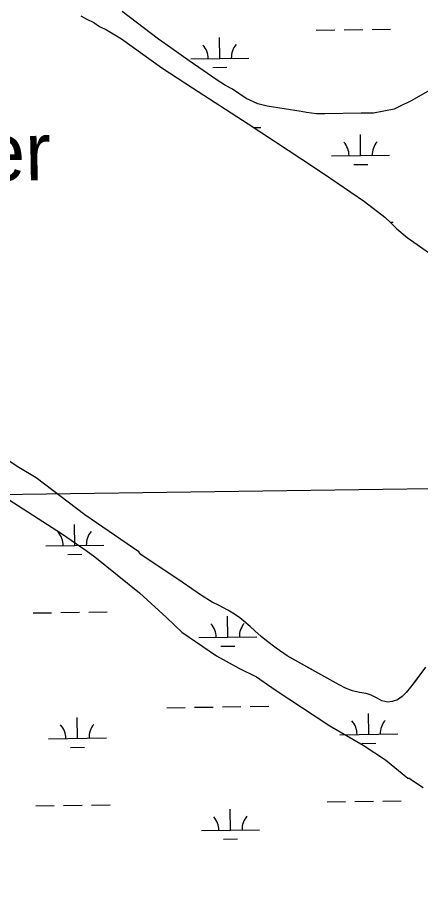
# Model space of a CAD drawing. Extents: x 3767014 to 3805179, y 361544 to 387384.
# Drawn here: x 3790995 to 3791690, y 378689 to 380182 of the extents above; entities that cross this region are included whole.
import ezdxf

# ---------------------------------------------------------------- set-up
doc = ezdxf.new("R2010")
doc.units = 0
for name, color, linetype in [('V-GRID-MAJR', 7, 'Continuous'), ('V-RIVR-IDEN', 7, 'Continuous'), ('V-ROAD-CNTR', 7, 'Continuous'), ('V-SITE-VEGE', 7, 'Continuous'), ('V-TOPO-SHOR', 7, 'Continuous'), ('V-WETL-SWMP', 7, 'Continuous')]:
    doc.layers.add(name, color=color, linetype=linetype)

msp = doc.modelspace()

# ---------------------------------------------------------------- linework, layer by layer
at = {"layer": 'V-GRID-MAJR'}
msp.add_spline([(3771088.411, 379085.847), (3773738.277, 379121.596), (3779038.002, 379193.674), (3784337.716, 379266.522), (3789637.419, 379340.141), (3794937.112, 379414.531), (3800236.794, 379489.691), (3802886.631, 379527.561)], degree=3, dxfattribs=at)
at = {"layer": 'V-ROAD-CNTR'}
msp.add_spline([(3789581.829, 379014.242), (3789632.652, 378972.879), (3789731.51, 378862.57), (3789802.806, 378801.065), (3789923.199, 378766.048), (3790003.638, 378730.023), (3790356.793, 378616.653), (3790480.134, 378568.973), (3790650.56, 378470.616), (3790827.157, 378338.47), (3791018.705, 378235.533), (3791217.941, 378153.785), (3791381.72, 378047.016), (3791482.105, 377970.945), (3791547.781, 377930.243), (3791665.542, 377852.254), (3791800.995, 377792.372)], degree=3, dxfattribs=at)
at = {"layer": 'V-SITE-VEGE'}
for p, q in [((3791237.926, 380143.607), (3791175.51, 380191.36)), ((3791259.172, 380129.017), (3791237.926, 380143.607)), ((3791291.043, 380106.468), (3791259.172, 380129.017)), ((3791338.852, 380073.307), (3791291.043, 380106.468)), ((3791353.458, 380064.023), (3791338.852, 380073.307)), ((3791365.408, 380057.394), (3791353.458, 380064.023)), ((3791389.31, 380041.479), (3791365.408, 380057.394)), ((3791722.485, 380065.557), (3791673.386, 380037.653)), ((3791409.227, 380032.197), (3791389.31, 380041.479)), ((3791425.161, 380028.222), (3791409.227, 380032.197)), ((3791483.572, 380018.963), (3791425.161, 380028.222)), ((3791652.153, 380027.022), (3791644.19, 380023.037)), ((3791673.386, 380037.653), (3791652.153, 380027.022)), ((3791492.866, 380017.642), (3791483.572, 380018.963)), ((3791510.122, 380014.996), (3791492.866, 380017.642)), ((3791524.724, 380015.005), (3791510.122, 380014.996)), ((3791587.114, 380016.366), (3791524.724, 380015.005)), ((3791608.352, 380016.379), (3791587.114, 380016.366)), ((3791644.19, 380023.037), (3791608.352, 380016.379)), ((3790972.876, 379354.959), (3791071.143, 379291.297)), ((3791071.143, 379291.297), (3791113.637, 379262.117)), ((3791113.637, 379262.117), (3791128.246, 379251.506)), ((3791128.246, 379251.506), (3791205.271, 379189.161)), ((3791205.271, 379189.161), (3791251.757, 379146.706)), ((3791251.757, 379146.706), (3791278.319, 379121.501)), ((3791278.319, 379121.501), (3791338.076, 379080.381)), ((3791338.076, 379080.381), (3791376.584, 379059.164)), ((3791376.584, 379059.164), (3791407.124, 379044.58)), ((3791407.124, 379044.58), (3791438.995, 379022.032)), ((3791438.995, 379022.032), (3791533.279, 378959.695)), ((3791533.279, 378959.695), (3791590.377, 378926.54)), ((3791590.377, 378926.54), (3791628.886, 378901.341)), ((3791628.886, 378901.341), (3791667.398, 378869.503)), ((3791667.398, 378869.503), (3791670.054, 378869.505)), ((3791670.054, 378869.505), (3791672.709, 378868.178)), ((3791672.709, 378868.178), (3791675.367, 378865.526)), ((3791675.367, 378865.526), (3791693.957, 378853.59))]:
    msp.add_line(p, q, dxfattribs=at)
at = {"layer": 'V-TOPO-SHOR'}
for points in [[(3791104.247, 380184.188), (3791114.559, 380178.525), (3791126.415, 380172.346), (3791136.468, 380165.909), (3791148.326, 380159.991), (3791174.361, 380144.287), (3791243.966, 380094.59), (3791296.552, 380059.831), (3791392.448, 379998.041), (3791484.735, 379936.761), (3791522.369, 379912.301), (3791592.746, 379863.895), (3791627.806, 379836.857), (3791638.378, 379827.072), (3791648.692, 379816.77), (3791666.737, 379801.834), (3791704.891, 379774.799)], [(3791203.868, 379259.759), (3791111.323, 379323.872), (3791027.023, 379387.217), (3790997.637, 379405.497), (3790977.529, 379418.371)], [(3791640.383, 379001.953), (3791632.912, 379000.919), (3791622.602, 379003.231), (3791614.869, 379007.608), (3791604.299, 379013.014), (3791595.538, 379015.587), (3791584.456, 379017.127), (3791572.084, 379019.953), (3791560.486, 379024.586), (3791549.145, 379030.762), (3791497.334, 379059.596), (3791459.956, 379080.449), (3791440.881, 379093.579), (3791424.124, 379106.454), (3791414.843, 379113.921), (3791404.271, 379123.967), (3791396.022, 379131.434), (3791385.194, 379140.189), (3791378.233, 379145.856), (3791368.953, 379152.293), (3791357.353, 379159.244), (3791342.659, 379167.223), (3791330.545, 379173.401), (3791312.244, 379184.473), (3791295.487, 379196.058), (3791278.989, 379207.388), (3791207.839, 379255.02), (3791203.868, 379259.759)], [(3791698.071, 379060.997), (3791688.546, 379047.591), (3791680.563, 379037.279), (3791672.066, 379026.451), (3791664.596, 379017.428), (3791657.902, 379010.209), (3791649.658, 379004.536), (3791640.383, 379001.953)]]:
    msp.add_lwpolyline(points, dxfattribs=at)
at = {"layer": 'V-WETL-SWMP'}
for p, q in [((3791104.248, 380184.189), (3791114.559, 380178.526)), ((3791114.559, 380178.526), (3791126.416, 380172.348)), ((3791126.416, 380172.348), (3791136.47, 380165.911)), ((3791136.47, 380165.911), (3791148.327, 380159.991)), ((3791148.327, 380159.991), (3791174.362, 380144.287)), ((3791509.88, 380159.402), (3791541.877, 380159.846)), ((3791557.875, 380160.069), (3791589.872, 380160.513)), ((3791605.871, 380160.735), (3791637.867, 380161.18)), ((3791174.362, 380144.287), (3791243.966, 380094.591)), ((3791343.477, 380110.656), (3791342.977, 380146.652)), ((3791293.482, 380109.961), (3791393.472, 380111.35)), ((3791243.966, 380094.591), (3791296.553, 380059.833)), ((3791331.692, 380095.06), (3791355.69, 380095.393)), ((3791296.553, 380059.833), (3791392.448, 379998.041)), ((3791392.448, 379998.041), (3791484.735, 379936.762)), ((3791402.461, 379991.393), (3791414.294, 379991.557)), ((3791586.298, 379943.2), (3791585.798, 379979.196)), ((3791484.735, 379936.762), (3791522.371, 379912.303)), ((3791536.303, 379942.505), (3791636.293, 379943.894)), ((3791574.514, 379927.603), (3791598.511, 379927.937)), ((3791522.371, 379912.303), (3791592.747, 379863.896)), ((3791592.747, 379863.896), (3791627.808, 379836.859)), ((3791627.808, 379836.859), (3791638.378, 379827.072)), ((3791636.88, 379828.459), (3791642.488, 379828.537)), ((3791638.378, 379827.072), (3791648.692, 379816.771)), ((3791648.692, 379816.771), (3791666.738, 379801.835)), ((3791666.738, 379801.835), (3791704.891, 379774.799)), ((3790997.639, 379405.499), (3790977.532, 379418.372)), ((3791027.026, 379387.219), (3790997.639, 379405.499)), ((3791111.325, 379323.874), (3791027.026, 379387.219)), ((3791203.871, 379259.762), (3791111.325, 379323.874)), ((3791093.681, 379270.942), (3791093.181, 379306.939)), ((3791043.685, 379270.248), (3791143.676, 379271.637)), ((3791081.896, 379255.346), (3791105.894, 379255.68)), ((3791207.842, 379255.022), (3791203.871, 379259.762)), ((3791278.991, 379207.389), (3791207.842, 379255.022)), ((3791312.246, 379184.474), (3791278.991, 379207.389)), ((3791330.548, 379173.403), (3791312.246, 379184.474)), ((3791342.662, 379167.225), (3791330.548, 379173.403)), ((3791357.355, 379159.245), (3791342.662, 379167.225)), ((3791368.955, 379152.294), (3791357.355, 379159.245)), ((3791021.883, 379154.502), (3791053.88, 379154.946)), ((3791069.878, 379155.169), (3791101.875, 379155.613)), ((3791117.874, 379155.835), (3791149.871, 379156.28)), ((3791357.34, 379112.727), (3791356.84, 379148.724)), ((3791378.235, 379145.857), (3791368.955, 379152.294)), ((3791396.024, 379131.436), (3791378.235, 379145.857)), ((3791404.274, 379123.968), (3791396.024, 379131.436)), ((3791414.845, 379113.924), (3791404.274, 379123.968)), ((3791307.344, 379112.033), (3791407.335, 379113.422)), ((3791424.126, 379106.456), (3791414.845, 379113.924)), ((3791440.883, 379093.581), (3791424.126, 379106.456)), ((3791345.555, 379097.131), (3791369.553, 379097.465)), ((3791459.959, 379080.45), (3791440.883, 379093.581)), ((3791549.147, 379030.765), (3791459.959, 379080.45)), ((3791698.074, 379060.997), (3791688.547, 379047.593)), ((3791688.547, 379047.593), (3791672.067, 379026.453)), ((3791560.489, 379024.587), (3791549.147, 379030.765)), ((3791672.067, 379026.453), (3791664.599, 379017.43)), ((3791572.087, 379019.955), (3791560.489, 379024.587)), ((3791584.458, 379017.128), (3791572.087, 379019.955)), ((3791595.539, 379015.588), (3791584.458, 379017.128)), ((3791604.302, 379013.016), (3791595.539, 379015.588)), ((3791614.871, 379007.61), (3791604.302, 379013.016)), ((3791657.903, 379010.211), (3791649.66, 379004.537)), ((3791664.599, 379017.43), (3791657.903, 379010.211)), ((3791622.604, 379003.234), (3791614.871, 379007.61)), ((3791632.913, 379000.92), (3791622.604, 379003.234)), ((3791640.385, 379001.955), (3791632.913, 379000.92)), ((3791649.66, 379004.537), (3791640.385, 379001.955)), ((3791252.174, 378991.184), (3791284.171, 378991.628)), ((3791300.169, 378991.851), (3791332.166, 378992.295)), ((3791348.165, 378992.517), (3791380.161, 378992.962)), ((3791396.16, 378993.184), (3791428.157, 378993.629)), ((3791600.161, 378945.271), (3791599.661, 378981.268)), ((3791098.302, 378938.3), (3791097.802, 378974.296)), ((3791048.306, 378937.605), (3791148.297, 378938.994)), ((3791550.166, 378944.577), (3791650.156, 378945.966)), ((3791086.517, 378922.703), (3791110.515, 378923.037)), ((3791588.377, 378929.675), (3791612.374, 378930.008)), ((3791026.504, 378821.859), (3791058.501, 378822.304)), ((3791074.499, 378822.526), (3791106.496, 378822.97)), ((3791122.495, 378823.193), (3791154.492, 378823.637)), ((3791361.961, 378780.085), (3791361.461, 378816.081)), ((3791528.364, 378828.831), (3791560.36, 378829.275)), ((3791576.359, 378829.497), (3791608.356, 378829.942)), ((3791624.354, 378830.164), (3791656.351, 378830.608)), ((3791311.965, 378779.39), (3791411.956, 378780.779)), ((3791350.176, 378764.488), (3791374.174, 378764.822))]:
    msp.add_line(p, q, dxfattribs=at)
for centre, start, end in [((3791288.233, 380110.363), 0.024037, 41.567696), ((3791398.708, 380111.898), 140.024034, 181.567693), ((3791531.054, 379942.907), 0.024037, 41.567696), ((3791641.529, 379944.442), 140.024034, 181.567693), ((3791038.436, 379270.65), 0.024037, 41.567696), ((3791148.912, 379272.184), 140.024034, 181.567693), ((3791302.095, 379112.435), 0.024037, 41.567696), ((3791412.571, 379113.969), 140.024034, 181.567693), ((3791544.917, 378944.978), 0.024037, 41.567696), ((3791655.392, 378946.513), 140.024034, 181.567693), ((3791043.057, 378938.007), 0.024037, 41.567696), ((3791153.533, 378939.542), 140.024034, 181.567693), ((3791306.716, 378779.792), 0.024037, 41.567696), ((3791417.192, 378781.327), 140.024034, 181.567693)]:
    msp.add_arc(centre, 35.246, start, end, dxfattribs=at)

# ---------------------------------------------------------------- texts
at = {"layer": 'V-RIVR-IDEN'}
msp.add_text('Water', height=100, rotation=0.948572, dxfattribs=at).set_placement((3790696.893, 379894.931))

doc.saveas('drawing.dxf')
